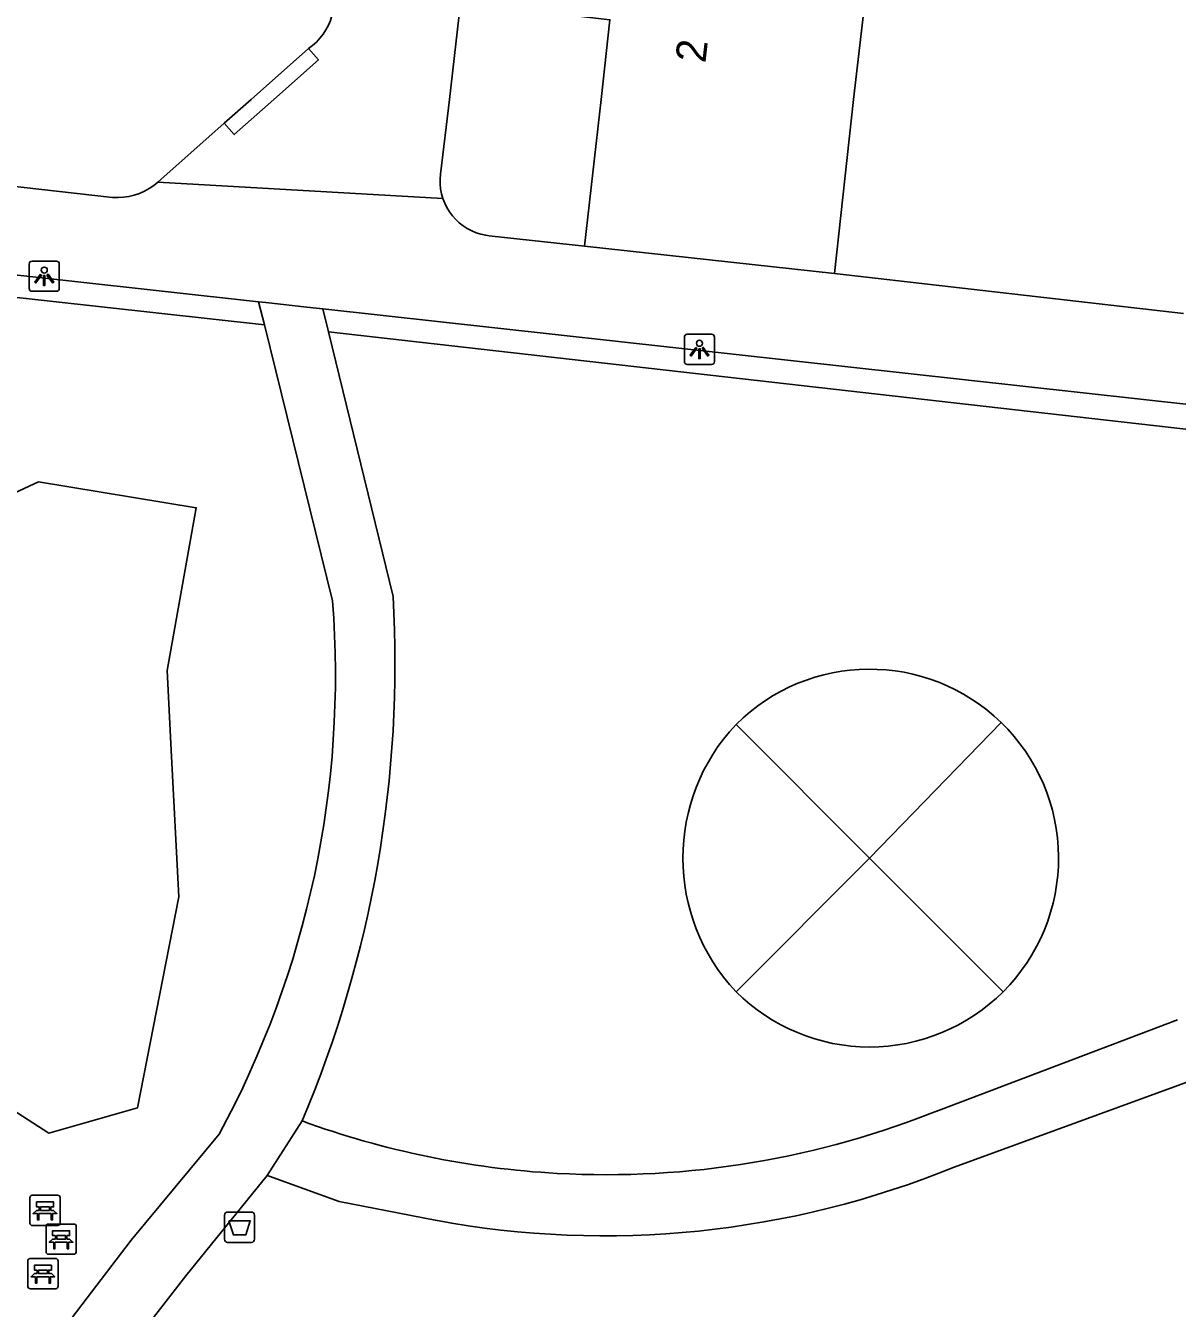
# Model space of a CAD drawing. Extents: x 161928 to 163055, y 386475 to 387428.
# Drawn here: x 162597.38 to 162635.45, y 386960.05 to 387002.44 of the extents above; entities that cross this region are included whole.
import ezdxf

# ---------------------------------------------------------------- set-up
doc = ezdxf.new("R2010")
doc.units = 0
for name, color, linetype in [('IMGEO_Afvalbak', 7, 'Continuous'), ('IMGEO_Bank', 7, 'Continuous'), ('IMGEO_Groenvoorziening', 7, 'Continuous'), ('IMGEO_Haag', 7, 'Continuous'), ('IMGEO_Lichtpunt', 7, 'Continuous'), ('IMGEO_Pand', 7, 'Continuous'), ('IMGEO_Pand_nummerreeks', 7, 'Continuous'), ('IMGEO_Voetpad_halfverhard', 7, 'Continuous'), ('IMGEO_Voetpad_open', 7, 'Continuous')]:
    doc.layers.add(name, color=color, linetype=linetype)

msp = doc.modelspace()

# ---------------------------------------------------------------- linework, layer by layer
at = {"layer": 'IMGEO_Afvalbak'}
for p, q in [((162604.056, 386963.229), (162604.846, 386963.229)), ((162604.846, 386963.229), (162604.056, 386963.229)), ((162603.956, 386962.329), (162603.956, 386963.129)), ((162603.956, 386963.129), (162603.956, 386962.329)), ((162604.946, 386963.129), (162604.946, 386962.329)), ((162604.946, 386962.329), (162604.946, 386963.129)), ((162604.846, 386962.229), (162604.056, 386962.229)), ((162604.056, 386962.229), (162604.846, 386962.229))]:
    msp.add_line(p, q, dxfattribs=at)
msp.add_lwpolyline([(162604.099, 386962.943), (162604.803, 386962.943), (162604.654, 386962.473), (162604.248, 386962.473), (162604.099, 386962.943)], dxfattribs=at)
for centre, start, end in [((162604.056, 386963.129), 90, 180), ((162604.056, 386963.129), 90, 180), ((162604.846, 386963.129), 0, 90), ((162604.846, 386963.129), 360, 90), ((162604.056, 386962.329), 180, 270), ((162604.056, 386962.329), 180, 270), ((162604.846, 386962.329), 270, 0), ((162604.846, 386962.329), 270, 0)]:
    msp.add_arc(centre, 0.1, start, end, dxfattribs=at)
at = {"layer": 'IMGEO_Bank'}
for p, q in [((162597.522, 386962.859), (162597.522, 386963.7)), ((162597.522, 386963.7), (162597.522, 386962.859)), ((162597.597, 386963.784), (162598.438, 386963.784)), ((162598.438, 386963.784), (162597.597, 386963.784)), ((162598.522, 386963.709), (162598.522, 386962.868)), ((162598.522, 386962.868), (162598.522, 386963.709)), ((162598.219, 386963.182), (162597.826, 386963.182)), ((162597.831, 386963.29), (162597.831, 386963.396)), ((162597.875, 386963.396), (162597.875, 386963.29)), ((162598.163, 386963.402), (162597.881, 386963.402)), ((162597.881, 386963.284), (162598.163, 386963.284)), ((162598.169, 386963.29), (162598.169, 386963.396)), ((162598.213, 386963.396), (162598.213, 386963.29)), ((162598.447, 386962.784), (162597.606, 386962.784)), ((162597.606, 386962.784), (162598.447, 386962.784)), ((162598.053, 386961.91), (162598.053, 386962.751)), ((162598.053, 386962.751), (162598.053, 386961.91)), ((162598.128, 386962.835), (162598.969, 386962.835)), ((162598.969, 386962.835), (162598.128, 386962.835)), ((162599.053, 386962.76), (162599.053, 386961.919)), ((162599.053, 386961.919), (162599.053, 386962.76)), ((162598.362, 386962.341), (162598.362, 386962.447)), ((162598.406, 386962.447), (162598.406, 386962.341)), ((162598.694, 386962.453), (162598.412, 386962.453)), ((162598.412, 386962.335), (162598.694, 386962.335)), ((162598.7, 386962.341), (162598.7, 386962.447)), ((162598.744, 386962.447), (162598.744, 386962.341)), ((162598.75, 386962.233), (162598.357, 386962.233)), ((162597.452, 386960.769), (162597.452, 386961.61)), ((162597.452, 386961.61), (162597.452, 386960.769)), ((162597.527, 386961.694), (162598.368, 386961.694)), ((162598.368, 386961.694), (162597.527, 386961.694)), ((162598.978, 386961.835), (162598.137, 386961.835)), ((162598.137, 386961.835), (162598.978, 386961.835)), ((162598.452, 386961.619), (162598.452, 386960.778)), ((162598.452, 386960.778), (162598.452, 386961.619)), ((162598.149, 386961.092), (162597.756, 386961.092)), ((162597.761, 386961.2), (162597.761, 386961.306)), ((162597.805, 386961.306), (162597.805, 386961.2)), ((162598.093, 386961.312), (162597.811, 386961.312)), ((162597.811, 386961.194), (162598.093, 386961.194)), ((162598.099, 386961.2), (162598.099, 386961.306)), ((162598.143, 386961.306), (162598.143, 386961.2)), ((162598.377, 386960.694), (162597.536, 386960.694)), ((162597.536, 386960.694), (162598.377, 386960.694))]:
    msp.add_line(p, q, dxfattribs=at)
for points in [[(162597.769, 386963.182), (162597.627, 386963.182), (162597.739, 386963.284), (162597.825, 386963.284)], [(162597.825, 386963.402), (162597.739, 386963.402), (162597.739, 386963.563), (162598.302, 386963.563), (162598.302, 386963.402), (162598.219, 386963.402)], [(162597.819, 386963.175), (162597.819, 386962.968), (162597.776, 386962.968), (162597.776, 386963.175)], [(162598.219, 386963.284), (162598.302, 386963.284), (162598.414, 386963.182), (162598.275, 386963.182)], [(162598.269, 386963.175), (162598.269, 386962.968), (162598.225, 386962.968), (162598.225, 386963.175)], [(162598.3, 386962.233), (162598.158, 386962.233), (162598.27, 386962.335), (162598.356, 386962.335)], [(162598.356, 386962.453), (162598.27, 386962.453), (162598.27, 386962.614), (162598.833, 386962.614), (162598.833, 386962.453), (162598.75, 386962.453)], [(162598.75, 386962.335), (162598.833, 386962.335), (162598.945, 386962.233), (162598.806, 386962.233)], [(162598.35, 386962.226), (162598.35, 386962.019), (162598.307, 386962.019), (162598.307, 386962.226)], [(162598.8, 386962.226), (162598.8, 386962.019), (162598.756, 386962.019), (162598.756, 386962.226)], [(162597.755, 386961.312), (162597.669, 386961.312), (162597.669, 386961.473), (162598.232, 386961.473), (162598.232, 386961.312), (162598.149, 386961.312)], [(162597.699, 386961.092), (162597.557, 386961.092), (162597.669, 386961.194), (162597.755, 386961.194)], [(162597.749, 386961.085), (162597.749, 386960.878), (162597.706, 386960.878), (162597.706, 386961.085)], [(162598.149, 386961.194), (162598.232, 386961.194), (162598.344, 386961.092), (162598.205, 386961.092)], [(162598.199, 386961.085), (162598.199, 386960.878), (162598.155, 386960.878), (162598.155, 386961.085)]]:
    msp.add_lwpolyline(points, dxfattribs=at)
for centre, radius, start, end in [((162597.6, 386963.706), 0.0779, 92.4484, 184.2845), ((162597.6, 386963.706), 0.0779, 92.4484, 184.2845), ((162598.444, 386963.706), 0.0779, 2.4484, 94.2845), ((162598.444, 386963.706), 0.0779, 2.4484, 94.2845), ((162597.769, 386963.175), 0.00671, 2.8957, 87.1043), ((162597.826, 386963.175), 0.00671, 92.8957, 177.1043), ((162597.824, 386963.395), 0.00671, 2.8957, 87.1043), ((162597.824, 386963.291), 0.00671, 272.8957, 357.1043), ((162597.881, 386963.395), 0.00671, 92.8957, 177.1043), ((162597.881, 386963.291), 0.00671, 182.8957, 267.1043), ((162598.163, 386963.395), 0.00671, 2.8957, 87.1043), ((162598.163, 386963.291), 0.00671, 272.8957, 357.1043), ((162598.22, 386963.395), 0.00671, 92.8957, 177.1043), ((162598.22, 386963.291), 0.00671, 182.8957, 267.1043), ((162598.218, 386963.175), 0.00671, 2.8957, 87.1043), ((162598.275, 386963.175), 0.00671, 92.8957, 177.1043), ((162597.6, 386962.862), 0.0779, 182.4484, 274.2845), ((162597.6, 386962.862), 0.0779, 182.4484, 274.2845), ((162598.131, 386962.757), 0.0779, 92.4484, 184.2845), ((162598.131, 386962.757), 0.0779, 92.4484, 184.2845), ((162598.444, 386962.862), 0.0779, 272.4484, 4.2845), ((162598.444, 386962.862), 0.0779, 272.4484, 4.2845), ((162598.975, 386962.757), 0.0779, 2.4484, 94.2845), ((162598.975, 386962.757), 0.0779, 2.4484, 94.2845), ((162598.355, 386962.446), 0.00671, 2.8957, 87.1043), ((162598.355, 386962.342), 0.00671, 272.8957, 357.1043), ((162598.412, 386962.446), 0.00671, 92.8957, 177.1043), ((162598.412, 386962.342), 0.00671, 182.8957, 267.1043), ((162598.694, 386962.446), 0.00671, 2.8957, 87.1043), ((162598.694, 386962.342), 0.00671, 272.8957, 357.1043), ((162598.751, 386962.446), 0.00671, 92.8957, 177.1043), ((162598.751, 386962.342), 0.00671, 182.8957, 267.1043), ((162598.131, 386961.913), 0.0779, 182.4484, 274.2845), ((162598.131, 386961.913), 0.0779, 182.4484, 274.2845), ((162598.3, 386962.226), 0.00671, 2.8957, 87.1043), ((162598.357, 386962.226), 0.00671, 92.8957, 177.1043), ((162598.749, 386962.226), 0.00671, 2.8957, 87.1043), ((162598.806, 386962.226), 0.00671, 92.8957, 177.1043), ((162598.975, 386961.913), 0.0779, 272.4484, 4.2845), ((162598.975, 386961.913), 0.0779, 272.4484, 4.2845), ((162597.53, 386961.616), 0.0779, 92.4484, 184.2845), ((162597.53, 386961.616), 0.0779, 92.4484, 184.2845), ((162598.374, 386961.616), 0.0779, 2.4484, 94.2845), ((162598.374, 386961.616), 0.0779, 2.4484, 94.2845), ((162597.699, 386961.085), 0.00671, 2.8957, 87.1043), ((162597.756, 386961.085), 0.00671, 92.8957, 177.1043), ((162597.754, 386961.305), 0.00671, 2.8957, 87.1043), ((162597.754, 386961.201), 0.00671, 272.8957, 357.1043), ((162597.811, 386961.305), 0.00671, 92.8957, 177.1043), ((162597.811, 386961.201), 0.00671, 182.8957, 267.1043), ((162598.093, 386961.305), 0.00671, 2.8957, 87.1043), ((162598.093, 386961.201), 0.00671, 272.8957, 357.1043), ((162598.15, 386961.305), 0.00671, 92.8957, 177.1043), ((162598.15, 386961.201), 0.00671, 182.8957, 267.1043), ((162598.148, 386961.085), 0.00671, 2.8957, 87.1043), ((162598.205, 386961.085), 0.00671, 92.8957, 177.1043), ((162597.53, 386960.772), 0.0779, 182.4484, 274.2845), ((162597.53, 386960.772), 0.0779, 182.4484, 274.2845), ((162598.374, 386960.772), 0.0779, 272.4484, 4.2845), ((162598.374, 386960.772), 0.0779, 272.4484, 4.2845)]:
    msp.add_arc(centre, radius, start, end, dxfattribs=at)
at = {"layer": 'IMGEO_Groenvoorziening'}
for points in [[(162557.818, 386979.44), (162553.142, 386980.409), (162554.088, 386992.009), (162561.384, 386989.498), (162577.93, 386986.433), (162579.982, 386982.824), (162584.677, 386981.291), (162592.313, 386984.822), (162597.809, 386987.363), (162603.018, 386986.506), (162602.054, 386981.129), (162602.19, 386978.496), (162602.439, 386973.652), (162601.078, 386966.676), (162598.143, 386965.836), (162593.133, 386969.063), (162557.818, 386979.44)], [(162625.278, 386974.928), (162620.863, 386979.342)], [(162629.627, 386979.407), (162625.278, 386974.928)], [(162620.863, 386970.513), (162625.278, 386974.928)], [(162625.278, 386974.928), (162629.693, 386970.513)]]:
    msp.add_lwpolyline(points, dxfattribs=at)
for centre, radius, start, end in [((162625.278, 386974.928), 6.243, 45.8404, 135.0095), ((162625.527, 386974.927), 6.422, 136.5718, 223.4282), ((162625.281, 386974.927), 6.242, 314.9861, 45.8642), ((162625.278, 386974.927), 6.243, 224.9945, 315.0055)]:
    msp.add_arc(centre, radius, start, end, dxfattribs=at)
at = {"layer": 'IMGEO_Haag'}
for points in [[(162605.27, 386992.55), (162575.032, 386995.89), (162551.942, 386998.44), (162551.437, 386998.409), (162551.108, 386998.276), (162550.61, 386997.779), (162550.452, 386997.326), (162545.644, 386952.346), (162579.105, 386948.742), (162580.503, 386959.842), (162593.813, 386958.284), (162593.741, 386957.671), (162581.379, 386959.015), (162580.167, 386947.871)], [(162607.395, 386992.315), (162666.979, 386985.554)]]:
    msp.add_lwpolyline(points, dxfattribs=at)
at = {"layer": 'IMGEO_Lichtpunt'}
for p, q in [((162597.496, 386994.562), (162597.496, 386993.755)), ((162597.496, 386994.562), (162597.496, 386993.755)), ((162598.398, 386994.657), (162597.59, 386994.657)), ((162598.398, 386994.657), (162597.59, 386994.657)), ((162598.492, 386993.755), (162598.492, 386994.562)), ((162598.492, 386993.755), (162598.492, 386994.562)), ((162597.59, 386993.661), (162598.398, 386993.661)), ((162597.59, 386993.661), (162598.398, 386993.661)), ((162619.154, 386992.144), (162619.154, 386991.337)), ((162619.154, 386992.144), (162619.154, 386991.337)), ((162620.056, 386992.239), (162619.248, 386992.239)), ((162620.056, 386992.239), (162619.248, 386992.239)), ((162620.15, 386991.337), (162620.15, 386992.144)), ((162620.15, 386991.337), (162620.15, 386992.144)), ((162619.248, 386991.243), (162620.056, 386991.243)), ((162619.248, 386991.243), (162620.056, 386991.243))]:
    msp.add_line(p, q, dxfattribs=at)
for points in [[(162597.87, 386994.226), (162597.909, 386994.198), (162597.721, 386993.936), (162597.683, 386993.963), (162597.87, 386994.226)], [(162597.972, 386994.178), (162598.019, 386994.178), (162598.019, 386993.856), (162597.972, 386993.856), (162597.972, 386994.178)], [(162598.082, 386994.198), (162598.12, 386994.225), (162598.307, 386993.963), (162598.268, 386993.935), (162598.082, 386994.198)], [(162619.528, 386991.808), (162619.567, 386991.78), (162619.379, 386991.518), (162619.341, 386991.545), (162619.528, 386991.808)], [(162619.63, 386991.76), (162619.677, 386991.76), (162619.677, 386991.438), (162619.63, 386991.438), (162619.63, 386991.76)], [(162619.74, 386991.78), (162619.778, 386991.807), (162619.965, 386991.545), (162619.926, 386991.517), (162619.74, 386991.78)]]:
    msp.add_lwpolyline(points, dxfattribs=at)
for centre in [(162597.995, 386994.36), (162619.653, 386991.942)]:
    msp.add_circle(centre, 0.0994, dxfattribs=at)
for centre, start, end in [((162597.59, 386994.562), 90, 180), ((162597.59, 386994.562), 90, 180), ((162598.398, 386994.562), 0, 90), ((162598.398, 386994.562), 0, 90), ((162597.59, 386993.755), 180, 270), ((162597.59, 386993.755), 180, 270), ((162598.398, 386993.755), 270, 0), ((162598.398, 386993.755), 270, 360), ((162619.248, 386992.144), 90, 180), ((162619.248, 386992.144), 90, 180), ((162620.056, 386992.144), 0, 90), ((162620.056, 386992.144), 0, 90), ((162619.248, 386991.337), 180, 270), ((162619.248, 386991.337), 180, 270), ((162620.056, 386991.337), 270, 0), ((162620.056, 386991.337), 270, 360)]:
    msp.add_arc(centre, 0.0946, start, end, dxfattribs=at)
at = {"layer": 'IMGEO_Pand'}
for points in [[(162614.995, 387005.409), (162614.708, 387002.858), (162616.694, 387002.635), (162616.399, 387000.002), (162615.854, 386995.156)], [(162625.239, 387004.257), (162624.749, 387000), (162624.117, 386994.246)], [(162615.854, 386995.156), (162624.117, 386994.246)]]:
    msp.add_lwpolyline(points, dxfattribs=at)
at = {"layer": 'IMGEO_Voetpad_halfverhard'}
for points in [[(162605.08, 386993.316), (162605.27, 386992.55)], [(162607.208, 386993.081), (162607.395, 386992.315)], [(162605.27, 386992.55), (162607.527, 386983.426)], [(162609.527, 386983.577), (162607.395, 386992.315)], [(162635.45, 386969.58), (162627.638, 386966.623)], [(162628.074, 386964.716), (162636.16, 386967.662)], [(162605.367, 386964.44), (162606.519, 386966.24)], [(162603.777, 386965.804), (162600.87, 386962.306), (162598.421, 386959.098)], [(162600.432, 386958.226), (162602.671, 386961.121), (162605.367, 386964.44)], [(162605.367, 386964.44), (162605.425, 386964.419), (162607.74, 386963.575), (162610.922, 386962.957)]]:
    msp.add_lwpolyline(points, dxfattribs=at)
for centre, radius, start, end in [((162570.722, 386981.38), 38.867, 337.0741, 3.24), ((162575.735, 386980.981), 31.886, 331.5761, 4.397), ((162616.581, 386993.849), 29.385, 266.8135, 292.1023), ((162616.576, 386993.826), 29.363, 249.9691, 266.8208), ((162616.503, 386993.044), 30.6, 259.4921, 292.2187)]:
    msp.add_arc(centre, radius, start, end, dxfattribs=at)
at = {"layer": 'IMGEO_Voetpad_open'}
for points in [[(162611.173, 386996.727), (162611.127, 386996.883), (162611.096, 386997.044), (162611.08, 386997.206), (162611.078, 386997.369), (162611.09, 386997.532), (162611.391, 387000), (162616.811, 387047.646)], [(162607.537, 387002.918), (162607.505, 387002.774), (162607.453, 387002.611), (162607.387, 387002.453), (162607.307, 387002.301), (162607.214, 387002.157), (162607.109, 387002.022), (162606.992, 387001.897), (162606.864, 387001.782), (162606.726, 387001.68)], [(162606.726, 387001.68), (162607.057, 387001.306), (162605.584, 387000), (162604.275, 386998.84), (162603.944, 386999.214)], [(162606.726, 387001.68), (162604.831, 387000), (162603.944, 386999.214)], [(162603.944, 386999.214), (162601.751, 386997.27)], [(162551.99, 386999.183), (162573.623, 386996.792), (162605.08, 386993.316)], [(162601.751, 386997.27), (162601.617, 386997.16), (162601.467, 386997.058), (162601.308, 386996.969), (162601.143, 386996.895), (162600.971, 386996.837), (162600.795, 386996.793), (162600.615, 386996.766), (162600.434, 386996.755), (162600.253, 386996.76), (162581.454, 386998.887)], [(162601.751, 386997.27), (162611.173, 386996.727)], [(162611.173, 386996.727), (162611.232, 386996.574), (162611.304, 386996.428), (162611.389, 386996.289), (162611.487, 386996.158), (162611.595, 386996.036), (162611.715, 386995.925), (162611.843, 386995.824), (162611.98, 386995.735), (162612.125, 386995.659), (162612.275, 386995.597), (162612.431, 386995.547), (162612.59, 386995.512), (162612.699, 386995.497), (162615.854, 386995.156)], [(162624.117, 386994.246), (162635.655, 386992.922)], [(162607.208, 386993.081), (162606.676, 386993.14), (162605.315, 386993.29), (162605.08, 386993.316)], [(162667.236, 386986.463), (162641.911, 386989.246), (162607.208, 386993.081)]]:
    msp.add_lwpolyline(points, dxfattribs=at)

# ---------------------------------------------------------------- texts
at = {"layer": 'IMGEO_Pand_nummerreeks'}
msp.add_text('2', height=1, rotation=83.5279, dxfattribs=at).set_placement((162619.849, 387001.184))

doc.saveas('drawing.dxf')
